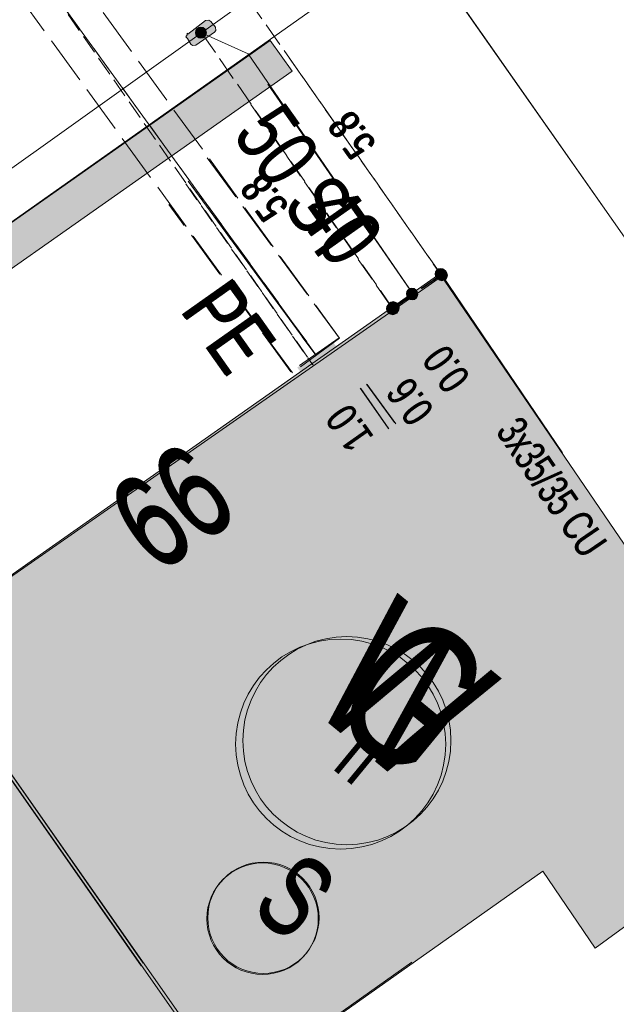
# Model space of a CAD drawing. Header units: metres. Extents: x -740 to 758, y -633 to 854.
# Tile 746 of 1056: x 377 to 387, y -78 to -61. Entities that reach past the tile are written whole.
import ezdxf

# ---------------------------------------------------------------- set-up
doc = ezdxf.new("R2010")
doc.units = ezdxf.units.M
doc.header["$MEASUREMENT"] = 0
for name, pattern in [('333_125', [0.4576, 0.3328, -0.1248]), ('416_125', [0.5408, 0.416, -0.1248]), ('416_416', [0.832, 0.416, -0.416]), ('832_208', [1.04, 0.832, -0.208])]:
    doc.linetypes.add(name, pattern=pattern)
for name, color, linetype in [('Gas.LOVION', 7, 'Continuous'), ('Grundkarte.LOVION', 7, 'Continuous'), ('Grundkarte_Text.LOVION', 7, 'Continuous'), ('Strom.LOVION', 7, 'Continuous'), ('StromBemass.LOVION', 7, 'Continuous'), ('Wasser.LOVION', 7, 'Continuous')]:
    doc.layers.add(name, color=color, linetype=linetype)
doc.styles.add('ERSTELLTER_STIL_1', font='arial.ttf')

msp = doc.modelspace()

# ---------------------------------------------------------------- hatches: boundary and pattern name
at = {"layer": 'Gas.LOVION', "linetype": 'Continuous', "lineweight": 13}
for points in [[(381.958, -67.156), (381.364, -67.584), (381.571, -67.888), (382.194, -67.458)], [(381.984, -67.177), (381.374, -67.592), (381.581, -67.897), (382.204, -67.466)]]:
    msp.add_hatch(color=7, dxfattribs=at).paths.add_polyline_path(points)
at = {"layer": 'Grundkarte.LOVION', "linetype": 'Continuous', "lineweight": 18}
for color, points in [(254, [(372.384, -68.604), (381.317, -62.322), (380.94, -61.797), (372.008, -68.079)]), (9, [(374.822, -72.169), (380.249, -79.914), (385.641, -76.106), (386.539, -77.437), (390.043, -74.878), (383.866, -65.817)]), (9, [(374.832, -72.177), (378.716, -77.738), (385.98, -68.9), (383.908, -65.851)]), (9, [(374.857, -72.127), (380.284, -79.872), (383.38, -77.678), (375.795, -71.444)]), (9, [(374.867, -72.135), (378.75, -77.696), (380.626, -75.414), (375.805, -71.452)]), (9, [(371.329, -86.136), (371.539, -86.47), (378.75, -77.696), (374.867, -72.135), (372.184, -74.023), (368.564, -76.594), (365.934, -78.417)]), (9, [(371.287, -86.101), (372.035, -87.092), (380.94, -80.842), (380.284, -79.872), (374.857, -72.127), (372.175, -74.015), (370.489, -75.214), (366.791, -79.713)]), (9, [(369.049, -76.201), (375.573, -81.563), (378.716, -77.738), (374.832, -72.177), (372.15, -74.065)]), (9, [(369.424, -76.509), (377.555, -83.192), (380.906, -80.884), (380.249, -79.914), (374.822, -72.169), (372.14, -74.057), (370.481, -75.224)])]:
    msp.add_hatch(color=color, dxfattribs=at).paths.add_polyline_path(points)
at = {"layer": 'Strom.LOVION', "linetype": 'Continuous', "lineweight": 13}
for points in [[(379.827, -61.448), (379.525, -61.684), (379.509, -61.671), (379.512, -61.7), (379.486, -61.732), (379.518, -61.759), (379.572, -61.857), (379.604, -61.883), (379.663, -61.877), (379.981, -61.654), (380.007, -61.622), (380.001, -61.564), (379.918, -61.468), (379.886, -61.442)], [(383.84, -65.849), (382.968, -66.451), (383.089, -66.632), (383.948, -66.045)], [(383.85, -65.857), (382.978, -66.46), (383.099, -66.64), (383.974, -66.067)]]:
    msp.add_hatch(color=7, dxfattribs=at).paths.add_polyline_path(points)
at = {"layer": 'StromBemass.LOVION', "linetype": 'Continuous', "lineweight": 13}
for points in [[(379.821, -61.722), (379.828, -61.712), (379.833, -61.701), (379.838, -61.69), (379.841, -61.679), (379.842, -61.667), (379.842, -61.655), (379.841, -61.643), (379.838, -61.631), (379.833, -61.62), (379.827, -61.61), (379.82, -61.6), (379.812, -61.591), (379.803, -61.584), (379.793, -61.577), (379.782, -61.572), (379.77, -61.569), (379.759, -61.566), (379.747, -61.566), (379.735, -61.566), (379.723, -61.569), (379.712, -61.572), (379.701, -61.578), (379.691, -61.584), (379.681, -61.592), (379.673, -61.6), (379.666, -61.61), (379.66, -61.621), (379.656, -61.632), (379.653, -61.643), (379.652, -61.655), (379.652, -61.667), (379.653, -61.679), (379.656, -61.691), (379.661, -61.702), (379.667, -61.712), (379.674, -61.722), (379.682, -61.731), (379.691, -61.738), (379.701, -61.745), (379.712, -61.75), (379.723, -61.754), (379.735, -61.756), (379.747, -61.756), (379.759, -61.756), (379.771, -61.753), (379.782, -61.75), (379.793, -61.745), (379.803, -61.738), (379.812, -61.73)], [(383.95, -65.879), (383.957, -65.869), (383.963, -65.859), (383.967, -65.848), (383.97, -65.836), (383.972, -65.824), (383.972, -65.812), (383.97, -65.8), (383.967, -65.789), (383.963, -65.778), (383.957, -65.767), (383.95, -65.758), (383.942, -65.749), (383.933, -65.742), (383.923, -65.735), (383.912, -65.73), (383.9, -65.727), (383.889, -65.724), (383.877, -65.724), (383.865, -65.724), (383.853, -65.727), (383.842, -65.73), (383.831, -65.736), (383.821, -65.742), (383.812, -65.75), (383.804, -65.758), (383.797, -65.768), (383.791, -65.778), (383.787, -65.79), (383.784, -65.801), (383.782, -65.813), (383.782, -65.825), (383.784, -65.837), (383.787, -65.848), (383.791, -65.859), (383.797, -65.87), (383.804, -65.879), (383.812, -65.888), (383.822, -65.896), (383.832, -65.902), (383.842, -65.907), (383.854, -65.911), (383.866, -65.913), (383.877, -65.913), (383.889, -65.913), (383.901, -65.91), (383.912, -65.907), (383.923, -65.902), (383.933, -65.895), (383.942, -65.888)], [(383.951, -65.882), (383.958, -65.873), (383.964, -65.862), (383.968, -65.851), (383.971, -65.84), (383.972, -65.828), (383.972, -65.817), (383.971, -65.805), (383.968, -65.794), (383.963, -65.783), (383.958, -65.772), (383.951, -65.763), (383.943, -65.754), (383.933, -65.747), (383.924, -65.741), (383.913, -65.736), (383.902, -65.732), (383.89, -65.73), (383.878, -65.729), (383.867, -65.73), (383.855, -65.732), (383.844, -65.736), (383.833, -65.741), (383.823, -65.747), (383.814, -65.755), (383.806, -65.763), (383.8, -65.773), (383.794, -65.783), (383.79, -65.794), (383.787, -65.806), (383.785, -65.817), (383.785, -65.829), (383.787, -65.841), (383.79, -65.852), (383.794, -65.863), (383.8, -65.873), (383.807, -65.883), (383.815, -65.891), (383.824, -65.899), (383.834, -65.905), (383.845, -65.91), (383.856, -65.914), (383.867, -65.916), (383.879, -65.916), (383.891, -65.916), (383.902, -65.913), (383.913, -65.91), (383.924, -65.905), (383.934, -65.898), (383.943, -65.891)], [(383.967, -65.889), (383.974, -65.879), (383.98, -65.869), (383.984, -65.858), (383.987, -65.846), (383.988, -65.835), (383.988, -65.823), (383.987, -65.811), (383.984, -65.8), (383.979, -65.789), (383.974, -65.778), (383.967, -65.769), (383.958, -65.76), (383.949, -65.753), (383.939, -65.746), (383.929, -65.741), (383.917, -65.738), (383.906, -65.736), (383.894, -65.735), (383.882, -65.736), (383.87, -65.738), (383.859, -65.742), (383.849, -65.747), (383.839, -65.753), (383.829, -65.761), (383.821, -65.769), (383.814, -65.779), (383.809, -65.789), (383.804, -65.8), (383.802, -65.812), (383.8, -65.823), (383.8, -65.835), (383.802, -65.847), (383.805, -65.859), (383.809, -65.869), (383.815, -65.88), (383.822, -65.889), (383.83, -65.898), (383.839, -65.905), (383.849, -65.912), (383.86, -65.917), (383.871, -65.92), (383.883, -65.923), (383.894, -65.923), (383.906, -65.923), (383.918, -65.92), (383.929, -65.917), (383.94, -65.912), (383.95, -65.905), (383.959, -65.898)], [(383.972, -65.899), (383.979, -65.89), (383.985, -65.879), (383.989, -65.868), (383.992, -65.857), (383.993, -65.845), (383.993, -65.833), (383.992, -65.822), (383.989, -65.81), (383.984, -65.8), (383.979, -65.789), (383.972, -65.78), (383.964, -65.771), (383.955, -65.764), (383.945, -65.758), (383.934, -65.753), (383.923, -65.749), (383.911, -65.747), (383.9, -65.746), (383.888, -65.747), (383.876, -65.749), (383.865, -65.753), (383.855, -65.758), (383.845, -65.764), (383.836, -65.772), (383.828, -65.78), (383.821, -65.79), (383.815, -65.8), (383.811, -65.811), (383.808, -65.822), (383.806, -65.834), (383.806, -65.846), (383.808, -65.857), (383.811, -65.869), (383.815, -65.88), (383.821, -65.89), (383.828, -65.9), (383.836, -65.908), (383.845, -65.916), (383.855, -65.922), (383.866, -65.927), (383.877, -65.93), (383.888, -65.933), (383.9, -65.933), (383.912, -65.932), (383.923, -65.93), (383.935, -65.927), (383.945, -65.922), (383.955, -65.915), (383.964, -65.908)], [(383.457, -66.217), (383.464, -66.208), (383.47, -66.197), (383.474, -66.186), (383.477, -66.175), (383.478, -66.163), (383.478, -66.151), (383.477, -66.139), (383.474, -66.127), (383.469, -66.116), (383.464, -66.106), (383.457, -66.096), (383.448, -66.087), (383.439, -66.08), (383.429, -66.074), (383.418, -66.068), (383.407, -66.065), (383.395, -66.063), (383.383, -66.062), (383.371, -66.063), (383.359, -66.065), (383.348, -66.069), (383.337, -66.074), (383.327, -66.08), (383.318, -66.088), (383.31, -66.097), (383.303, -66.106), (383.297, -66.117), (383.293, -66.128), (383.29, -66.14), (383.288, -66.151), (383.288, -66.163), (383.29, -66.175), (383.293, -66.187), (383.297, -66.198), (383.303, -66.208), (383.31, -66.218), (383.319, -66.227), (383.328, -66.234), (383.338, -66.241), (383.349, -66.246), (383.36, -66.249), (383.372, -66.252), (383.384, -66.252), (383.396, -66.251), (383.407, -66.249), (383.419, -66.245), (383.43, -66.24), (383.44, -66.234), (383.449, -66.226)], [(383.457, -66.217), (383.464, -66.208), (383.47, -66.197), (383.474, -66.186), (383.477, -66.175), (383.478, -66.163), (383.478, -66.151), (383.477, -66.139), (383.474, -66.127), (383.469, -66.116), (383.464, -66.106), (383.457, -66.096), (383.448, -66.087), (383.439, -66.08), (383.429, -66.074), (383.418, -66.068), (383.407, -66.065), (383.395, -66.063), (383.383, -66.062), (383.371, -66.063), (383.359, -66.065), (383.348, -66.069), (383.337, -66.074), (383.327, -66.08), (383.318, -66.088), (383.31, -66.097), (383.303, -66.106), (383.297, -66.117), (383.293, -66.128), (383.29, -66.14), (383.288, -66.151), (383.288, -66.163), (383.29, -66.175), (383.293, -66.187), (383.297, -66.198), (383.303, -66.208), (383.31, -66.218), (383.319, -66.227), (383.328, -66.234), (383.338, -66.241), (383.349, -66.246), (383.36, -66.249), (383.372, -66.252), (383.384, -66.252), (383.396, -66.251), (383.407, -66.249), (383.419, -66.245), (383.43, -66.24), (383.44, -66.234), (383.449, -66.226)], [(383.462, -66.231), (383.468, -66.222), (383.474, -66.211), (383.478, -66.201), (383.481, -66.189), (383.482, -66.178), (383.482, -66.166), (383.481, -66.155), (383.478, -66.144), (383.474, -66.133), (383.468, -66.123), (383.461, -66.114), (383.453, -66.105), (383.444, -66.098), (383.435, -66.092), (383.424, -66.087), (383.413, -66.083), (383.402, -66.081), (383.39, -66.08), (383.379, -66.081), (383.367, -66.083), (383.356, -66.087), (383.346, -66.092), (383.336, -66.098), (383.327, -66.106), (383.319, -66.114), (383.313, -66.123), (383.307, -66.134), (383.303, -66.144), (383.3, -66.156), (383.299, -66.167), (383.299, -66.179), (383.3, -66.19), (383.303, -66.201), (383.307, -66.212), (383.313, -66.222), (383.32, -66.231), (383.328, -66.24), (383.337, -66.247), (383.346, -66.253), (383.357, -66.258), (383.368, -66.262), (383.379, -66.264), (383.391, -66.265), (383.402, -66.264), (383.414, -66.262), (383.425, -66.258), (383.435, -66.253), (383.445, -66.247), (383.454, -66.239)], [(383.462, -66.231), (383.468, -66.222), (383.474, -66.211), (383.478, -66.201), (383.481, -66.189), (383.482, -66.178), (383.482, -66.166), (383.481, -66.155), (383.478, -66.144), (383.474, -66.133), (383.468, -66.123), (383.461, -66.114), (383.453, -66.105), (383.444, -66.098), (383.435, -66.092), (383.424, -66.087), (383.413, -66.083), (383.402, -66.081), (383.39, -66.08), (383.379, -66.081), (383.367, -66.083), (383.356, -66.087), (383.346, -66.092), (383.336, -66.098), (383.327, -66.106), (383.319, -66.114), (383.313, -66.123), (383.307, -66.134), (383.303, -66.144), (383.3, -66.156), (383.299, -66.167), (383.299, -66.179), (383.3, -66.19), (383.303, -66.201), (383.307, -66.212), (383.313, -66.222), (383.32, -66.231), (383.328, -66.24), (383.337, -66.247), (383.346, -66.253), (383.357, -66.258), (383.368, -66.262), (383.379, -66.264), (383.391, -66.265), (383.402, -66.264), (383.414, -66.262), (383.425, -66.258), (383.435, -66.253), (383.445, -66.247), (383.454, -66.239)], [(383.114, -66.475), (383.121, -66.466), (383.127, -66.455), (383.131, -66.444), (383.134, -66.433), (383.136, -66.421), (383.136, -66.409), (383.134, -66.397), (383.131, -66.386), (383.127, -66.374), (383.121, -66.364), (383.114, -66.354), (383.106, -66.346), (383.097, -66.338), (383.087, -66.332), (383.076, -66.327), (383.064, -66.323), (383.053, -66.321), (383.041, -66.32), (383.029, -66.321), (383.017, -66.323), (383.006, -66.327), (382.995, -66.332), (382.985, -66.339), (382.976, -66.346), (382.968, -66.355), (382.961, -66.365), (382.955, -66.375), (382.951, -66.386), (382.948, -66.398), (382.947, -66.409), (382.947, -66.421), (382.948, -66.433), (382.951, -66.445), (382.955, -66.456), (382.961, -66.466), (382.968, -66.476), (382.976, -66.484), (382.986, -66.492), (382.996, -66.498), (383.007, -66.503), (383.018, -66.507), (383.03, -66.509), (383.041, -66.51), (383.053, -66.509), (383.065, -66.507), (383.076, -66.503), (383.087, -66.498), (383.097, -66.492), (383.106, -66.484)], [(383.127, -66.485), (383.134, -66.476), (383.14, -66.465), (383.144, -66.454), (383.147, -66.443), (383.148, -66.431), (383.148, -66.42), (383.147, -66.408), (383.144, -66.397), (383.139, -66.386), (383.134, -66.375), (383.127, -66.366), (383.119, -66.357), (383.109, -66.35), (383.1, -66.344), (383.089, -66.339), (383.078, -66.335), (383.066, -66.333), (383.054, -66.332), (383.043, -66.333), (383.031, -66.335), (383.02, -66.339), (383.009, -66.344), (382.999, -66.35), (382.99, -66.358), (382.982, -66.366), (382.975, -66.376), (382.97, -66.386), (382.965, -66.397), (382.963, -66.409), (382.961, -66.42), (382.961, -66.432), (382.963, -66.444), (382.966, -66.455), (382.97, -66.466), (382.976, -66.476), (382.983, -66.486), (382.991, -66.494), (383, -66.502), (383.01, -66.508), (383.02, -66.513), (383.032, -66.517), (383.043, -66.519), (383.055, -66.519), (383.067, -66.519), (383.078, -66.516), (383.089, -66.513), (383.1, -66.508), (383.11, -66.501), (383.119, -66.494)], [(383.132, -66.449), (383.139, -66.439), (383.145, -66.429), (383.149, -66.418), (383.152, -66.406), (383.153, -66.394), (383.153, -66.382), (383.152, -66.37), (383.149, -66.359), (383.144, -66.348), (383.139, -66.337), (383.131, -66.328), (383.123, -66.319), (383.114, -66.312), (383.104, -66.305), (383.093, -66.3), (383.082, -66.297), (383.07, -66.294), (383.058, -66.294), (383.046, -66.294), (383.035, -66.297), (383.023, -66.3), (383.013, -66.306), (383.003, -66.312), (382.993, -66.32), (382.985, -66.328), (382.978, -66.338), (382.973, -66.348), (382.968, -66.36), (382.965, -66.371), (382.964, -66.383), (382.964, -66.395), (382.965, -66.407), (382.968, -66.418), (382.973, -66.429), (382.979, -66.44), (382.986, -66.449), (382.994, -66.458), (383.003, -66.465), (383.013, -66.472), (383.024, -66.477), (383.035, -66.48), (383.047, -66.483), (383.059, -66.483), (383.071, -66.483), (383.082, -66.48), (383.094, -66.477), (383.105, -66.472), (383.115, -66.465), (383.124, -66.457)], [(383.145, -66.457), (383.152, -66.447), (383.157, -66.437), (383.161, -66.426), (383.164, -66.415), (383.166, -66.403), (383.166, -66.391), (383.164, -66.379), (383.161, -66.368), (383.157, -66.357), (383.151, -66.346), (383.144, -66.337), (383.136, -66.328), (383.127, -66.321), (383.117, -66.315), (383.106, -66.31), (383.095, -66.306), (383.083, -66.304), (383.072, -66.303), (383.06, -66.304), (383.048, -66.306), (383.037, -66.31), (383.026, -66.315), (383.016, -66.321), (383.007, -66.329), (382.999, -66.337), (382.992, -66.347), (382.987, -66.357), (382.982, -66.368), (382.979, -66.38), (382.978, -66.392), (382.978, -66.403), (382.98, -66.415), (382.982, -66.427), (382.987, -66.438), (382.993, -66.448), (383, -66.457), (383.008, -66.466), (383.017, -66.473), (383.027, -66.48), (383.038, -66.485), (383.049, -66.488), (383.06, -66.491), (383.072, -66.491), (383.084, -66.49), (383.096, -66.488), (383.107, -66.485), (383.117, -66.479), (383.127, -66.473), (383.137, -66.466)]]:
    msp.add_hatch(color=7, dxfattribs=at).paths.add_polyline_path(points)
at = {"layer": 'Wasser.LOVION', "linetype": 'Continuous', "lineweight": 13}
for points in [[(382.015, -66.988), (381.408, -67.431), (381.629, -67.72), (382.236, -67.277)], [(382.025, -66.996), (381.418, -67.44), (381.655, -67.742), (382.261, -67.298)]]:
    msp.add_hatch(color=7, dxfattribs=at).paths.add_polyline_path(points)

# ---------------------------------------------------------------- linework, layer by layer
at = {"layer": 'Gas.LOVION', "color": 5, "linetype": '333_125', "lineweight": 18}
for points in [[(375.889, -59.099), (381.679, -67.385)], [(379.488, -64.265), (381.669, -67.376)]]:
    msp.add_lwpolyline(points, dxfattribs=at)
at = {"layer": 'Gas.LOVION', "color": 5, "linetype": 'Continuous', "lineweight": 18}
msp.add_circle((382.263, -73.859), 1.793, dxfattribs=at)
at = {"layer": 'Grundkarte.LOVION', "color": 8, "linetype": 'Continuous', "lineweight": 18}
for points in [[(406.714, -43.671), (395.237, -51.739), (383.426, -60.017), (372.008, -68.079), (365.063, -72.925)], [(406.714, -43.671), (395.237, -51.739), (383.426, -60.017), (372.008, -68.079), (365.063, -72.925), (372.008, -68.079), (374.832, -72.177), (378.716, -77.738), (374.832, -72.177), (372.008, -68.079), (383.426, -60.017), (387.961, -66.49)], [(387.961, -66.49), (383.426, -60.017), (395.237, -51.739), (397.443, -54.952), (395.237, -51.739), (406.714, -43.671)], [(395.195, -51.705), (383.417, -60.009), (382.367, -60.762), (383.417, -60.009), (400.655, -84.569)], [(378.716, -77.738), (374.832, -72.177), (383.908, -65.851), (385.98, -68.9)], [(372.527, -68.758), (374.867, -72.135), (378.75, -77.696)], [(378.75, -77.696), (374.867, -72.135), (372.527, -68.758)], [(395.849, -87.926), (389.212, -92.595), (380.94, -80.842), (380.284, -79.872), (374.857, -72.127), (374.002, -70.94), (374.857, -72.127), (380.284, -79.872), (380.94, -80.842), (389.212, -92.595), (380.28, -98.877), (372.035, -87.092), (371.287, -86.101), (366.791, -79.713)], [(389.178, -92.637), (380.906, -80.884), (380.249, -79.914), (374.822, -72.169), (373.967, -70.982), (374.822, -72.169), (380.249, -79.914), (380.906, -80.884), (389.178, -92.637)], [(383.38, -77.678), (380.284, -79.872), (374.857, -72.127), (375.795, -71.444)], [(378.75, -77.696), (374.867, -72.135), (375.805, -71.452)], [(371.539, -86.47), (371.329, -86.136), (365.934, -78.417), (368.564, -76.594), (372.184, -74.023), (374.867, -72.135), (378.75, -77.696)], [(370.489, -75.214), (372.175, -74.015), (374.857, -72.127), (380.284, -79.872), (380.94, -80.842), (372.035, -87.092), (371.287, -86.101), (366.791, -79.713)], [(369.049, -76.201), (372.15, -74.065), (374.832, -72.177), (378.716, -77.738)], [(370.481, -75.224), (372.14, -74.057), (374.822, -72.169), (380.249, -79.914), (380.906, -80.884), (377.555, -83.192)]]:
    msp.add_lwpolyline(points, dxfattribs=at)
at = {"layer": 'Grundkarte.LOVION', "color": 253, "linetype": 'Continuous', "lineweight": 18}
msp.add_lwpolyline([(365.063, -72.925), (372.008, -68.079), (383.426, -60.017), (395.237, -51.739), (406.714, -43.671)], dxfattribs=at)
at = {"layer": 'Grundkarte.LOVION', "color": 8, "linetype": 'Continuous', "lineweight": 18}
for points in [[(383.417, -60.009), (395.195, -51.705), (397.53, -55.023), (402.817, -62.545), (412.434, -76.265), (400.655, -84.569)], [(374.822, -72.169), (383.866, -65.817), (390.043, -74.878), (386.539, -77.437), (385.641, -76.106), (380.249, -79.914)]]:
    msp.add_lwpolyline(points, close=True, dxfattribs=at)
at = {"layer": 'Grundkarte.LOVION', "color": 7, "linetype": 'Continuous', "lineweight": 13}
msp.add_lwpolyline([(372.384, -68.604), (372.008, -68.079), (380.94, -61.797), (381.317, -62.322)], close=True, dxfattribs=at)
at = {"layer": 'Strom.LOVION', "color": 150, "linetype": 'Continuous', "lineweight": 18}
msp.add_lwpolyline([(409.015, -40.905), (408.766, -41.077), (403.488, -44.681), (402.783, -45.179), (394.673, -50.952), (385.642, -57.288), (380.56, -61.08), (379.76, -61.661), (371.554, -67.517), (369.326, -69.213), (364.613, -72.555)], dxfattribs=at)
at = {"layer": 'Strom.LOVION', "color": 7, "linetype": 'Continuous', "lineweight": 13}
msp.add_lwpolyline([(379.827, -61.448), (379.886, -61.442), (379.918, -61.468), (380.001, -61.564), (380.007, -61.622), (379.981, -61.654), (379.663, -61.877), (379.604, -61.883), (379.572, -61.857), (379.518, -61.759), (379.486, -61.732), (379.512, -61.7), (379.509, -61.671), (379.525, -61.684)], close=True, dxfattribs=at)
at = {"layer": 'Strom.LOVION', "color": 5, "linetype": 'Continuous', "lineweight": 18}
for points in [[(379.76, -61.661), (380.564, -62.026), (383.407, -66.166)], [(380.901, -62.545), (383.397, -66.158)]]:
    msp.add_lwpolyline(points, dxfattribs=at)
at = {"layer": 'Strom.LOVION', "color": 1, "linetype": 'Continuous', "lineweight": 18}
for centre, radius in [((380.81, -76.927), 0.96), ((380.824, -76.911), 0.959)]:
    msp.add_circle(centre, radius, dxfattribs=at)
at = {"layer": 'StromBemass.LOVION', "color": 7, "linetype": '416_125', "lineweight": 13}
for points in [[(380.56, -61.08), (383.892, -65.838), (383.076, -66.406)], [(379.76, -61.661), (383.062, -66.422)], [(381.271, -62.095), (383.882, -65.83), (383.066, -66.398)], [(380.61, -62.899), (383.037, -66.4)]]:
    msp.add_lwpolyline(points, dxfattribs=at)
at = {"layer": 'StromBemass.LOVION', "color": 7, "linetype": 'Continuous', "lineweight": 13}
for points in [[(382.973, -68.475), (382.492, -67.784)], [(382.983, -68.484), (382.502, -67.792)], [(383.082, -68.376), (382.603, -67.714)], [(383.108, -68.398), (382.613, -67.722)]]:
    msp.add_lwpolyline(points, dxfattribs=at)
for centre, radius in [((379.747, -61.661), 0.0954), ((383.877, -65.819), 0.0949), ((383.879, -65.823), 0.0936), ((383.894, -65.829), 0.0942), ((383.9, -65.84), 0.0936), ((383.383, -66.157), 0.0952), ((383.383, -66.157), 0.0952), ((383.391, -66.172), 0.092), ((383.391, -66.172), 0.092), ((383.041, -66.415), 0.0948), ((383.055, -66.426), 0.0937), ((383.059, -66.389), 0.0949), ((383.072, -66.397), 0.0941)]:
    msp.add_circle(centre, radius, dxfattribs=at)
at = {"layer": 'Wasser.LOVION', "color": 150, "linetype": 'Continuous', "lineweight": 18}
for points in [[(373.08, -55.309), (373.214, -55.474), (373.999, -56.55), (381.736, -67.216)], [(379.528, -64.216), (381.71, -67.195)]]:
    msp.add_lwpolyline(points, dxfattribs=at)
at = {"layer": 'Wasser.LOVION', "color": 7, "linetype": '832_208', "lineweight": 13}
msp.add_lwpolyline([(382.136, -66.926), (381.323, -67.523), (373.586, -56.856), (374.399, -56.259)], close=True, dxfattribs=at)
at = {"layer": 'Wasser.LOVION', "color": 252, "linetype": '416_416', "lineweight": 18}
for points in [[(373.999, -56.55), (381.736, -67.216)], [(379.528, -64.216), (381.71, -67.195)]]:
    msp.add_lwpolyline(points, dxfattribs=at)
at = {"layer": 'Wasser.LOVION', "color": 7, "linetype": '832_208', "lineweight": 13}
msp.add_lwpolyline([(379.858, -63.815), (382.127, -66.918), (381.297, -67.502), (379.197, -64.618)], dxfattribs=at)
at = {"layer": 'Wasser.LOVION', "color": 94, "linetype": 'Continuous', "lineweight": 18}
msp.add_circle((382.156, -73.918), 1.81, dxfattribs=at)

# ---------------------------------------------------------------- texts
at = {"layer": 'Gas.LOVION', "color": 5, "linetype": 'Continuous', "lineweight": 18, "attachment_point": 7, "style": 'ERSTELLTER_STIL_1'}
for s, insert, char_height, rotation in [('{\\A1;\\W0.71558x;50 ST}', (380.266, -63.427), 1.0671, 305.2444), ('{\\A1;\\W0.71557x;50 ST}', (380.276, -63.435), 1.06711, 305.245), ('{\\A1;\\W0.71562x;G}', (381.833, -73.439), 2.48983, 320.5838)]:
    msp.add_mtext(s, dxfattribs=dict(at, insert=insert, char_height=char_height, rotation=rotation))
at = {"layer": 'Grundkarte_Text.LOVION', "color": 8, "linetype": 'Continuous', "lineweight": 18, "attachment_point": 7, "style": 'ERSTELLTER_STIL_1'}
for s, insert, char_height, rotation in [('{\\A1;\\W0.71560x;66}', (378.966, -71), 1.6008, 35.0858), ('{\\A1;\\W0.71559x;66}', (379.008, -71.035), 1.60083, 35.0852)]:
    msp.add_mtext(s, dxfattribs=dict(at, insert=insert, char_height=char_height, rotation=rotation))
at = {"layer": 'Grundkarte_Text.LOVION', "color": 7, "linetype": 'Continuous', "lineweight": 13, "attachment_point": 7, "style": 'ERSTELLTER_STIL_1'}
for s, insert, char_height, rotation in [('{\\A1;\\W0.89456x;II}', (381.969, -74.313), 0.83075, 320.5808), ('{\\A1;\\W0.89450x;46/7}', (386.495, -78.924), 1.12432, 320.5834)]:
    msp.add_mtext(s, dxfattribs=dict(at, insert=insert, char_height=char_height, rotation=rotation))
at = {"layer": 'Strom.LOVION', "color": 5, "linetype": 'Continuous', "lineweight": 18, "attachment_point": 7, "style": 'ERSTELLTER_STIL_1'}
for s, insert, char_height, rotation in [('{\\A1;\\W0.67978x;3x35/35 CU }', (384.808, -68.535), 0.53358, 304.2435), ('{\\A1;\\W0.67982x;3x35/35 CU }', (384.818, -68.544), 0.53353, 304.2467)]:
    msp.add_mtext(s, dxfattribs=dict(at, insert=insert, char_height=char_height, rotation=rotation))
at = {"layer": 'Strom.LOVION', "color": 1, "linetype": 'Continuous', "lineweight": 18, "attachment_point": 7, "style": 'ERSTELLTER_STIL_1'}
for s, insert, char_height, rotation in [('{\\A1;\\W0.71559x;S}', (380.563, -76.803), 1.3744, 320.5839), ('{\\A1;\\W0.71556x;S}', (380.584, -76.777), 1.37442, 320.5841)]:
    msp.add_mtext(s, dxfattribs=dict(at, insert=insert, char_height=char_height, rotation=rotation))
at = {"layer": 'StromBemass.LOVION', "color": 7, "linetype": 'Continuous', "lineweight": 13, "attachment_point": 7, "style": 'ERSTELLTER_STIL_1'}
for s, insert, char_height, rotation in [('{\\A1;\\W0.71555x;5.8}', (382.771, -63.56), 0.53355, 125.2393), ('{\\A1;\\W0.71560x;5.8}', (382.797, -63.581), 0.53355, 125.2393), ('{\\A1;\\W0.71560x;5.8}', (381.265, -64.638), 0.53355, 125.2393), ('{\\A1;\\W0.71556x;5.8}', (381.291, -64.659), 0.53355, 125.2393), ('{\\A1;\\W0.71556x;0.0}', (384.406, -67.596), 0.53355, 125.2393), ('{\\A1;\\W0.71559x;0.0}', (384.416, -67.604), 0.53355, 125.2393), ('{\\A1;\\W0.71555x;0.6}', (383.782, -68.16), 0.53355, 125.2393), ('{\\A1;\\W0.71560x;0.6}', (383.792, -68.168), 0.53355, 125.2393), ('{\\A1;\\W0.71562x;1.0}', (382.738, -68.615), 0.5335, 125.2426), ('{\\A1;\\W0.71560x;1.0}', (382.748, -68.623), 0.53355, 125.2393)]:
    msp.add_mtext(s, dxfattribs=dict(at, insert=insert, char_height=char_height, rotation=rotation))
at = {"layer": 'Wasser.LOVION', "color": 150, "linetype": 'Continuous', "lineweight": 18, "attachment_point": 7, "style": 'ERSTELLTER_STIL_1'}
for s, insert, char_height, rotation in [('{\\A1;\\W0.71560x;40}', (381.361, -64.798), 1.06706, 305.246), ('{\\A1;\\W0.71558x;40}', (381.371, -64.807), 1.06711, 305.245), ('{\\A1;\\W0.71559x;PE}', (379.369, -66.441), 1.0671, 305.2444), ('{\\A1;\\W0.71556x;PE}', (379.395, -66.462), 1.06711, 305.245)]:
    msp.add_mtext(s, dxfattribs=dict(at, insert=insert, char_height=char_height, rotation=rotation))
at = {"layer": 'Wasser.LOVION', "color": 94, "linetype": 'Continuous', "lineweight": 18, "insert": (381.543, -73.227), "char_height": 2.48983, "attachment_point": 7, "rotation": 320.5838, "style": 'ERSTELLTER_STIL_1'}
msp.add_mtext('{\\A1;\\W0.71562x;W}', dxfattribs=at)

doc.saveas('drawing.dxf')
